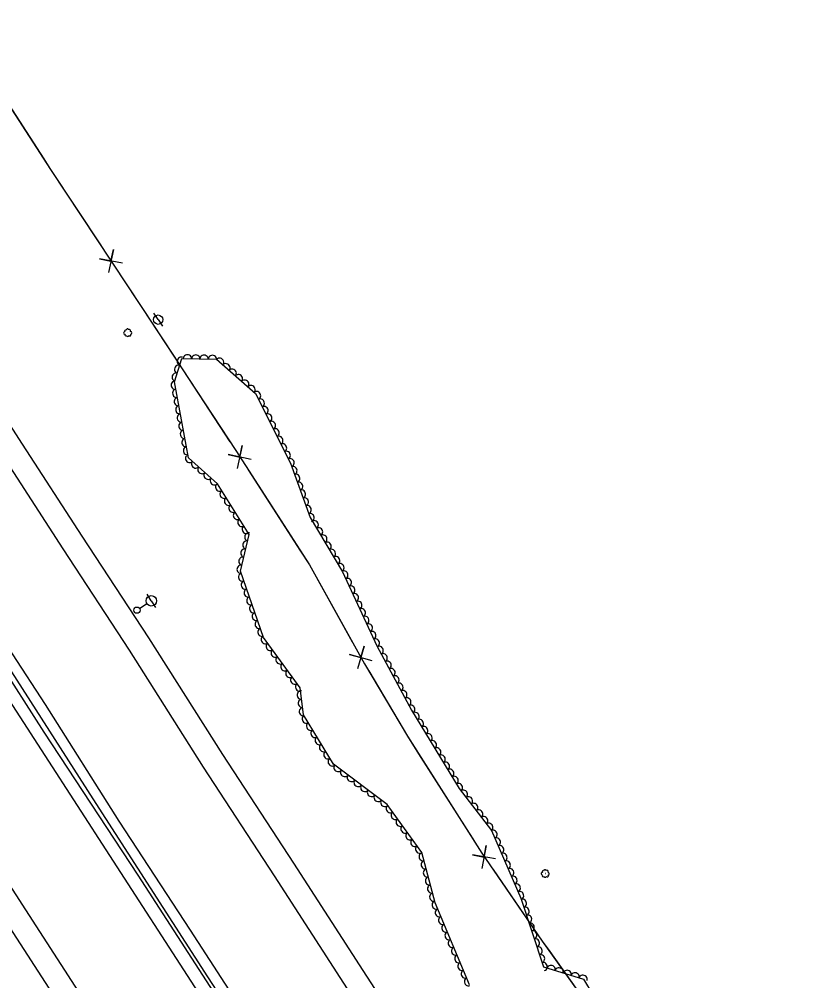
# Model space of a CAD drawing. Extents: x 1746719 to 1766531, y 631721 to 662391.
# Drawn here: x 1760069.2 to 1760453.6, y 641291.2 to 641752.7 of the extents above; entities that cross this region are included whole.
import ezdxf

# ---------------------------------------------------------------- set-up
doc = ezdxf.new("R2010")
doc.units = 0
for name, color, linetype in [('SURVEY - AERIAL SURVEY - Photo Control - Points - Elevations', 7, 'Continuous'), ('SURVEY - AERIAL SURVEY - Photo Control - Points - Numbers', 7, 'Continuous'), ('SURVEY - AERIAL SURVEY - Photo Control with Text', 7, 'Continuous'), ('SURVEY - CENTERLINE - Existing Roads - Development', 7, 'Continuous'), ('SURVEY - CENTERLINE - Existing Roads Curve Text', 7, 'Continuous')]:
    doc.layers.add(name, color=color, linetype=linetype)

msp = doc.modelspace()

# ---------------------------------------------------------------- linework, layer by layer
at = {"layer": 'SURVEY - AERIAL SURVEY - Photo Control - Points - Elevations'}
for points in [[(1759256.28, 642562.06), (1759331.34, 642448.21), (1759372.09, 642386.38), (1759428.32, 642299.79), (1759481.08, 642217.88), (1759538.71, 642129.24), (1759603.54, 642028.16), (1759659.74, 641942.25), (1759711.51, 641861.77), (1759776.52, 641763.39), (1759827.75, 641682.76), (1759880.28, 641600.83), (1759924.14, 641534.16), (1759977.94, 641451.1), (1760016.39, 641391.3), (1760062.96, 641319.36), (1760103.56, 641256.45), (1760143.11, 641194.73), (1760191.91, 641118.87), (1760244.47, 641040.54), (1760278.02, 640988.87), (1760344.17, 640886.4)], [(1759271.68, 642558.69), (1759340.52, 642454.26), (1759381.29, 642392.41), (1759437.55, 642305.76), (1759490.31, 642223.86), (1759547.95, 642135.2), (1759612.77, 642034.14), (1759668.97, 641948.23), (1759720.72, 641867.78), (1759785.75, 641769.38), (1759837.02, 641688.68), (1759889.51, 641606.82), (1759933.35, 641540.17), (1759987.18, 641457.06), (1760025.63, 641397.26), (1760072.2, 641325.33), (1760112.81, 641262.4), (1760152.37, 641200.67), (1760201.11, 641124.91), (1760253.65, 641046.61), (1760287.26, 640994.85), (1760353.41, 640892.37)], [(1759339.73, 642542.67), (1759380.59, 642480.68), (1759421.46, 642418.69), (1759477.86, 642331.83), (1759530.61, 642249.94), (1759588.28, 642161.24), (1759653.06, 642060.23), (1759709.23, 641974.36), (1759760.93, 641894), (1759826.04, 641795.48), (1759877.48, 641714.5), (1759929.76, 641632.96), (1759973.54, 641566.41), (1760027.51, 641483.09), (1760065.96, 641423.28), (1760112.51, 641351.39), (1760153.19, 641288.36), (1760192.76, 641226.6), (1760241.22, 641151.27), (1760293.71, 641073.05), (1760327.55, 641020.94), (1760393.74, 640918.4)], [(1759649.07, 642091.68), (1759686.79, 642032.95), (1759716.7, 641987.2), (1759751.66, 641932.46), (1759795.99, 641863.79), (1759827.24, 641815.11), (1759866.04, 641756.45), (1759893.31, 641714.53), (1759924.46, 641666), (1759951.54, 641623.05), (1759986.16, 641570.79), (1760021.11, 641516.73), (1760049.81, 641472.4), (1760081.63, 641423.88), (1760117.03, 641367.86), (1760151.23, 641315.54), (1760184.39, 641264.09), (1760220.08, 641208.95), (1760253.71, 641157.15), (1760284.42, 641109.9), (1760319.58, 641055.54), (1760351.26, 641006.23), (1760381.49, 640960.02), (1760404.24, 640925.21)], [(1759915.38, 641788.81), (1759942.87, 641746.55), (1759974.24, 641697.67), (1760001.09, 641655.07), (1760035.52, 641603.1), (1760070.64, 641548.78), (1760099.24, 641504.61), (1760131.24, 641455.82), (1760166.66, 641399.76), (1760200.72, 641347.67), (1760233.95, 641296.1), (1760269.59, 641241.05), (1760303.18, 641189.29), (1760333.92, 641142), (1760369.17, 641087.5), (1760400.77, 641038.33), (1760430.87, 640992.31), (1760453.63, 640957.5)], [(1759906.18, 641782.77), (1759933.63, 641740.58), (1759964.96, 641691.76), (1759991.85, 641649.1), (1760026.32, 641597.07), (1760061.41, 641542.8), (1760090.03, 641498.61), (1760121.99, 641449.86), (1760157.41, 641393.81), (1760191.49, 641341.68), (1760224.71, 641290.14), (1760260.36, 641235.06), (1760293.96, 641183.3), (1760324.69, 641136.02), (1760359.93, 641081.54), (1760391.54, 641032.35), (1760421.66, 640986.29), (1760444.42, 640951.48)]]:
    msp.add_lwpolyline(points, dxfattribs=at)
at = {"layer": 'SURVEY - AERIAL SURVEY - Photo Control - Points - Numbers'}
for points in [[(1759345.56, 642540.12), (1759369.43, 642507.42), (1759376.29, 642498.78), (1759406.04, 642453.59), (1759456.4, 642376.16), (1759516.08, 642283.87), (1759556.82, 642220.43), (1759597.59, 642157.91), (1759654.19, 642071.42), (1759714.99, 641977.18), (1759758.52, 641910), (1759805.91, 641836.88), (1759854.97, 641760.37), (1759907.97, 641679.1), (1759964.38, 641590.9), (1760012.24, 641518.09), (1760081.05, 641410.57), (1760126.05, 641341.92), (1760170.81, 641272.63), (1760237.12, 641169.73), (1760281.11, 641102.87), (1760319.96, 641040.85), (1760359.87, 640980.23), (1760396.33, 640923.21)], [(1759643.49, 642091.23), (1759685.97, 642024.92), (1759725.12, 641963.78), (1759767.21, 641899.68), (1759813.02, 641828.86), (1759864.29, 641749.12), (1759913.96, 641673.03), (1759961.57, 641598.93), (1760004.36, 641532.83), (1760058.79, 641449.82), (1760104.5, 641378.48), (1760159.43, 641293.11), (1760200.94, 641229.52), (1760246.07, 641159.36), (1760287.63, 641096.04), (1760327.89, 641032.95), (1760362.68, 640979.45), (1760398.55, 640924.9)]]:
    msp.add_lwpolyline(points, dxfattribs=at)
at = {"layer": 'SURVEY - AERIAL SURVEY - Photo Control with Text'}
msp.add_lwpolyline([(1760285.23, 641289.21), (1760268.64, 641328.66), (1760262.31, 641352.76), (1760245.65, 641375.86), (1760219.92, 641395.14), (1760205.6, 641418.8), (1760203.89, 641431.81), (1760186.37, 641456.05), (1760175.24, 641487.79), (1760179.53, 641505.46), (1760164.25, 641529.74), (1760150.42, 641542.27), (1760143.63, 641578.66), (1760147.23, 641589.89), (1760163.79, 641589.51), (1760182.59, 641573.17), (1760199.28, 641539.6), (1760208.74, 641513.58), (1760224.31, 641487.46), (1760240.74, 641451.97), (1760257.27, 641421.15), (1760280.24, 641383.52), (1760295.66, 641363.42), (1760309.79, 641330.95), (1760320.63, 641297.88), (1760339.88, 641291.95), (1760349.17, 641276.69)], dxfattribs=at)
for centre in [(1760121.29, 641602.28), (1760321.51, 641342.69)]:
    msp.add_circle(centre, 0.022, dxfattribs=at)
for centre, radius, start, end in [((1760121.08, 641603.52), 0.631, 27.4601, 184.249), ((1760121.93, 641603.16), 0.719, 336.5129, 114.0371), ((1760119.88, 641602.19), 0.629, 89.597, 283.0167), ((1760120.17, 641603.14), 0.433, 49.5763, 228.3219), ((1760120.34, 641601.22), 0.479, 132.2156, 309.5348), ((1760121.25, 641601.17), 0.679, 207.5027, 334.3483), ((1760122.28, 641601.19), 0.527, 217.6616, 32.6619), ((1760122.51, 641602.16), 0.714, 287.4087, 83.2472), ((1760320.1, 641342.61), 0.629, 89.597, 283.0167), ((1760320.39, 641343.56), 0.433, 49.5763, 228.3219), ((1760320.56, 641341.64), 0.479, 132.2156, 309.5348), ((1760321.3, 641343.94), 0.631, 27.4601, 184.249), ((1760321.47, 641341.58), 0.679, 207.5027, 334.3483), ((1760322.15, 641343.57), 0.719, 336.5129, 114.0371), ((1760322.5, 641341.61), 0.527, 217.6616, 32.6619), ((1760322.73, 641342.58), 0.714, 287.4087, 83.2472)]:
    msp.add_arc(centre, radius, start, end, dxfattribs=at)
for centre, major_axis in [((1760146.81, 641588.59), (0.61, 1.9)), ((1760149.86, 641589.83), (2, -0.05)), ((1760153.86, 641589.74), (2, -0.05)), ((1760157.86, 641589.65), (2, -0.05)), ((1760161.86, 641589.56), (2, -0.05)), ((1760165.35, 641588.15), (1.51, -1.31)), ((1760145.59, 641584.78), (0.61, 1.9)), ((1760168.37, 641585.53), (1.51, -1.31)), ((1760144.37, 641580.97), (0.61, 1.9)), ((1760171.39, 641582.9), (1.51, -1.31)), ((1760174.41, 641580.28), (1.51, -1.31)), ((1760143.92, 641577.11), (-0.37, 1.97)), ((1760177.43, 641577.65), (1.51, -1.31)), ((1760180.45, 641575.03), (1.51, -1.31)), ((1760144.65, 641573.18), (-0.37, 1.97)), ((1760183.1, 641572.13), (0.89, -1.79)), ((1760145.39, 641569.25), (-0.37, 1.97)), ((1760146.12, 641565.32), (-0.37, 1.97)), ((1760184.89, 641568.54), (0.89, -1.79)), ((1760186.67, 641564.96), (0.89, -1.79)), ((1760146.85, 641561.39), (-0.37, 1.97)), ((1760188.45, 641561.38), (0.89, -1.79)), ((1760147.59, 641557.45), (-0.37, 1.97)), ((1760190.23, 641557.8), (0.89, -1.79)), ((1760148.32, 641553.52), (-0.37, 1.97)), ((1760192.01, 641554.22), (0.89, -1.79)), ((1760193.79, 641550.64), (0.89, -1.79)), ((1760149.05, 641549.59), (-0.37, 1.97)), ((1760195.57, 641547.06), (0.89, -1.79)), ((1760149.79, 641545.66), (-0.37, 1.97)), ((1760197.35, 641543.47), (0.89, -1.79)), ((1760150.83, 641541.9), (-1.48, 1.34)), ((1760153.79, 641539.21), (-1.48, 1.34)), ((1760199.14, 641539.89), (0.89, -1.79)), ((1760156.76, 641536.53), (-1.48, 1.34)), ((1760159.72, 641533.84), (-1.48, 1.34)), ((1760200.54, 641536.15), (0.68, -1.88)), ((1760201.9, 641532.39), (0.68, -1.88)), ((1760162.69, 641531.16), (-1.48, 1.34)), ((1760165.26, 641528.14), (-1.07, 1.69)), ((1760203.27, 641528.63), (0.68, -1.88)), ((1760167.39, 641524.75), (-1.07, 1.69)), ((1760204.64, 641524.87), (0.68, -1.88)), ((1760169.52, 641521.37), (-1.07, 1.69)), ((1760206, 641521.11), (0.68, -1.88)), ((1760171.65, 641517.98), (-1.07, 1.69)), ((1760173.78, 641514.6), (-1.07, 1.69)), ((1760207.37, 641517.35), (0.68, -1.88)), ((1760175.91, 641511.21), (-1.07, 1.69)), ((1760208.74, 641513.59), (0.68, -1.88)), ((1760210.78, 641510.15), (1.02, -1.72)), ((1760178.04, 641507.83), (-1.07, 1.69)), ((1760212.83, 641506.72), (1.02, -1.72)), ((1760178.3, 641500.4), (0.47, 1.94)), ((1760179.24, 641504.29), (0.47, 1.94)), ((1760214.88, 641503.28), (1.02, -1.72)), ((1760216.92, 641499.85), (1.02, -1.72)), ((1760177.35, 641496.52), (0.47, 1.94)), ((1760218.97, 641496.41), (1.02, -1.72)), ((1760176.41, 641492.63), (0.47, 1.94)), ((1760221.02, 641492.97), (1.02, -1.72)), ((1760175.47, 641488.74), (0.47, 1.94)), ((1760223.07, 641489.54), (1.02, -1.72)), ((1760224.97, 641486.02), (0.84, -1.81)), ((1760176.24, 641484.94), (-0.66, 1.89)), ((1760226.65, 641482.4), (0.84, -1.81)), ((1760177.56, 641481.17), (-0.66, 1.89)), ((1760178.89, 641477.39), (-0.66, 1.89)), ((1760228.33, 641478.77), (0.84, -1.81)), ((1760180.21, 641473.62), (-0.66, 1.89)), ((1760230.01, 641475.14), (0.84, -1.81)), ((1760181.53, 641469.84), (-0.66, 1.89)), ((1760231.69, 641471.51), (0.84, -1.81)), ((1760233.37, 641467.88), (0.84, -1.81)), ((1760182.86, 641466.07), (-0.66, 1.89)), ((1760235.05, 641464.25), (0.84, -1.81)), ((1760184.18, 641462.29), (-0.66, 1.89)), ((1760236.73, 641460.62), (0.84, -1.81)), ((1760185.5, 641458.52), (-0.66, 1.89)), ((1760187.18, 641454.93), (-1.17, 1.62)), ((1760238.41, 641456.99), (0.84, -1.81)), ((1760189.52, 641451.69), (-1.17, 1.62)), ((1760240.09, 641453.36), (0.84, -1.81)), ((1760241.91, 641449.79), (0.95, -1.76)), ((1760191.87, 641448.44), (-1.17, 1.62)), ((1760194.21, 641445.2), (-1.17, 1.62)), ((1760243.8, 641446.27), (0.95, -1.76)), ((1760196.55, 641441.96), (-1.17, 1.62)), ((1760245.69, 641442.74), (0.95, -1.76)), ((1760198.9, 641438.72), (-1.17, 1.62)), ((1760247.58, 641439.22), (0.95, -1.76)), ((1760249.47, 641435.69), (0.95, -1.76)), ((1760201.24, 641435.48), (-1.17, 1.62)), ((1760203.58, 641432.23), (-1.17, 1.62)), ((1760251.36, 641432.17), (0.95, -1.76)), ((1760204.34, 641428.36), (-0.26, 1.98)), ((1760253.25, 641428.64), (0.95, -1.76)), ((1760204.86, 641424.4), (-0.26, 1.98)), ((1760255.14, 641425.12), (0.95, -1.76)), ((1760257.03, 641421.59), (0.95, -1.76)), ((1760205.39, 641420.43), (-0.26, 1.98)), ((1760259.09, 641418.17), (1.04, -1.71)), ((1760206.82, 641416.79), (-1.04, 1.71)), ((1760208.89, 641413.36), (-1.04, 1.71)), ((1760261.18, 641414.75), (1.04, -1.71)), ((1760210.96, 641409.94), (-1.04, 1.71)), ((1760263.26, 641411.34), (1.04, -1.71)), ((1760265.34, 641407.92), (1.04, -1.71)), ((1760213.03, 641406.52), (-1.04, 1.71)), ((1760267.43, 641404.51), (1.04, -1.71)), ((1760215.11, 641403.1), (-1.04, 1.71)), ((1760217.18, 641399.68), (-1.04, 1.71)), ((1760269.51, 641401.09), (1.04, -1.71)), ((1760219.25, 641396.26), (-1.04, 1.71)), ((1760271.6, 641397.68), (1.04, -1.71)), ((1760273.68, 641394.26), (1.04, -1.71)), ((1760222.08, 641393.52), (-1.6, 1.2)), ((1760225.28, 641391.13), (-1.6, 1.2)), ((1760275.76, 641390.85), (1.04, -1.71)), ((1760228.48, 641388.73), (-1.6, 1.2)), ((1760231.69, 641386.33), (-1.6, 1.2)), ((1760277.85, 641387.44), (1.04, -1.71)), ((1760234.89, 641383.93), (-1.6, 1.2)), ((1760238.09, 641381.53), (-1.6, 1.2)), ((1760279.93, 641384.02), (1.04, -1.71)), ((1760282.31, 641380.81), (1.22, -1.59)), ((1760241.29, 641379.13), (-1.6, 1.2)), ((1760244.49, 641376.73), (-1.6, 1.2)), ((1760284.75, 641377.64), (1.22, -1.59)), ((1760247.14, 641373.8), (-1.17, 1.62)), ((1760287.18, 641374.46), (1.22, -1.59)), ((1760289.62, 641371.29), (1.22, -1.59)), ((1760249.48, 641370.55), (-1.17, 1.62)), ((1760251.82, 641367.31), (-1.17, 1.62)), ((1760292.05, 641368.12), (1.22, -1.59)), ((1760254.16, 641364.06), (-1.17, 1.62)), ((1760294.49, 641364.94), (1.22, -1.59)), ((1760296.49, 641361.51), (0.8, -1.83)), ((1760256.5, 641360.82), (-1.17, 1.62)), ((1760258.84, 641357.57), (-1.17, 1.62)), ((1760298.08, 641357.85), (0.8, -1.83)), ((1760261.18, 641354.33), (-1.17, 1.62)), ((1760299.68, 641354.18), (0.8, -1.83)), ((1760262.83, 641350.76), (-0.51, 1.93)), ((1760301.27, 641350.51), (0.8, -1.83)), ((1760263.85, 641346.89), (-0.51, 1.93)), ((1760302.87, 641346.84), (0.8, -1.83)), ((1760304.47, 641343.17), (0.8, -1.83)), ((1760264.87, 641343.02), (-0.51, 1.93)), ((1760265.88, 641339.15), (-0.51, 1.93)), ((1760306.06, 641339.51), (0.8, -1.83)), ((1760266.9, 641335.29), (-0.51, 1.93)), ((1760307.66, 641335.84), (0.8, -1.83)), ((1760267.91, 641331.42), (-0.51, 1.93)), ((1760309.25, 641332.17), (0.8, -1.83)), ((1760269.08, 641327.6), (-0.78, 1.84)), ((1760310.62, 641328.41), (0.62, -1.9)), ((1760311.86, 641324.61), (0.62, -1.9)), ((1760270.63, 641323.91), (-0.78, 1.84)), ((1760313.11, 641320.81), (0.62, -1.9)), ((1760272.18, 641320.23), (-0.78, 1.84)), ((1760273.73, 641316.54), (-0.78, 1.84)), ((1760314.35, 641317.01), (0.62, -1.9)), ((1760275.28, 641312.85), (-0.78, 1.84)), ((1760315.6, 641313.21), (0.62, -1.9)), ((1760276.84, 641309.16), (-0.78, 1.84)), ((1760316.85, 641309.41), (0.62, -1.9)), ((1760278.39, 641305.48), (-0.78, 1.84)), ((1760318.09, 641305.61), (0.62, -1.9)), ((1760319.34, 641301.81), (0.62, -1.9)), ((1760279.94, 641301.79), (-0.78, 1.84)), ((1760281.49, 641298.1), (-0.78, 1.84)), ((1760320.58, 641298.01), (0.62, -1.9)), ((1760283.04, 641294.42), (-0.78, 1.84)), ((1760324.32, 641296.74), (1.91, -0.59)), ((1760328.14, 641295.56), (1.91, -0.59)), ((1760331.96, 641294.39), (1.91, -0.59)), ((1760335.79, 641293.21), (1.91, -0.59)), ((1760284.59, 641290.73), (-0.78, 1.84)), ((1760339.61, 641292.03), (1.91, -0.59))]:
    msp.add_ellipse(centre, major_axis=major_axis, ratio=0.940188, start_param=0, end_param=3.141593, dxfattribs=at)
at = {"layer": 'SURVEY - CENTERLINE - Existing Roads - Development'}
for p, q in [((1760135.83, 641608.55), (1760133.71, 641611.64)), ((1760135.83, 641608.55), (1760137.96, 641605.46)), ((1760132.55, 641473.59), (1760130.52, 641476.74)), ((1760126.88, 641469.93), (1760130.45, 641472.24)), ((1760132.55, 641473.59), (1760134.58, 641470.44))]:
    msp.add_line(p, q, dxfattribs=at)
for centre, radius in [((1760135.83, 641608.55), 2.25), ((1760132.55, 641473.59), 2.5), ((1760125.62, 641469.12), 1.5)]:
    msp.add_circle(centre, radius, dxfattribs=at)
at = {"layer": 'SURVEY - CENTERLINE - Existing Roads Curve Text'}
for points in [[(1759665.91, 642312.29), (1759696.99, 642266.05), (1759735.3, 642209.62), (1759771.03, 642158.05), (1759778.53, 642146.83), (1759801.96, 642112.69), (1759837.15, 642061.13), (1759855.16, 642034.2), (1759889.83, 641981.76), (1759925.5, 641924.79), (1759979.94, 641840.44), (1760031.35, 641762.15), (1760084.22, 641680.64), (1760128.36, 641613.89), (1760173.01, 641545.74), (1760208.39, 641490.84), (1760234.81, 641443.36), (1760255.44, 641408.57), (1760291.04, 641352.47), (1760320.06, 641310.32), (1760357.5, 641257.59)], [(1760055.7, 641724.61), (1760080.95, 641685.68)], [(1760080.95, 641685.68), (1760084.22, 641680.64), (1760108.48, 641643.95)], [(1760118.69, 641635.59), (1760107.66, 641637.77), (1760113.2, 641636.64), (1760114.33, 641642.18), (1760112.01, 641631.18)], [(1760117.36, 641630.52), (1760128.36, 641613.89), (1760142.86, 641591.75)], [(1760142.86, 641591.75), (1760170.27, 641549.93)], [(1760180.4, 641541.47), (1760169.4, 641543.78), (1760174.93, 641542.58), (1760176.12, 641548.11), (1760173.68, 641537.14)], [(1760179.02, 641536.42), (1760204.15, 641497.42)], [(1760204.15, 641497.42), (1760208.39, 641490.84), (1760228.9, 641453.98)], [(1760238.44, 641444.87), (1760227.6, 641447.89), (1760233.04, 641446.33), (1760234.59, 641451.78), (1760231.44, 641440.98)], [(1760236.82, 641439.97), (1760255.44, 641408.57), (1760260.74, 641400.22)], [(1760260.74, 641400.22), (1760287.53, 641358)], [(1760297.69, 641349.7), (1760286.62, 641351.67), (1760292.18, 641350.64), (1760293.21, 641356.2), (1760291.1, 641345.16)], [(1760296.46, 641344.6), (1760320.06, 641310.32), (1760322.83, 641306.42)], [(1760322.83, 641306.42), (1760351.77, 641265.65)]]:
    msp.add_lwpolyline(points, dxfattribs=at)

doc.saveas('drawing.dxf')
